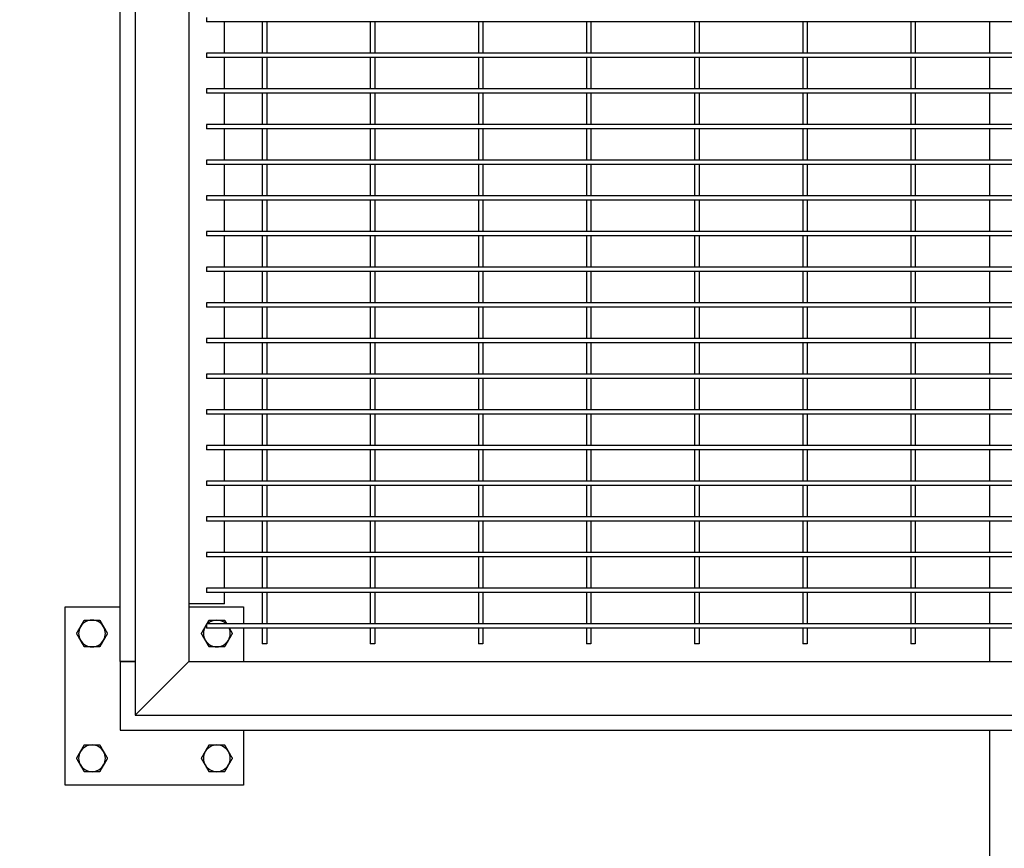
# Model space of a CAD drawing. Header units: inches. Extents: x 24 to 1128, y -74 to 748.
# Tile 511 of 557: x 625 to 653, y 518 to 541. Entities that reach past the tile are written whole.
import ezdxf

# ---------------------------------------------------------------- set-up
doc = ezdxf.new("R2010")
doc.units = ezdxf.units.IN
doc.header["$LTSCALE"] = 32
doc.header["$MEASUREMENT"] = 0
doc.layers.add('Dimension (ANSI)', color=7, linetype='Continuous', lineweight=25)
doc.layers.add('Visible (ANSI)', color=7, linetype='Continuous', lineweight=30)
doc.styles.add('Note Text (ANSI)', font='tahoma.ttf')
doc.dimstyles.new('Architectural (ANSI)', dxfattribs={"dimscale": 32, "dimtxt": 0.125, "dimasz": 0.098425, "dimexe": 0.125, "dimexo": 0.0625, "dimgap": 0.031496, "dimtad": 0, "dimtih": 1, "dimtoh": 1, "dimdec": 4, "dimrnd": 1e-08, "dimzin": 3, "dimdsep": 46, "dimlunit": 4, "dimtxsty": 'Note Text (ANSI)', "dimcen": 0.09, "dimdle": 0.393701, "dimclrd": 256, "dimclre": 256, "dimclrt": 256, "dimadec": 0, "dimazin": 3, "dimtfac": 0.96, "dimtofl": 0, "dimtmove": 0, "dimatfit": 3, "dimfxl": 1, "dimfrac": 2, "dimtolj": 1, "dimtzin": 12, "dimlwd": -1, "dimlwe": -1, "dimarcsym": 0})

# ---------------------------------------------------------------- blocks, each defined once
blk = doc.blocks.new('*D15')
at = {"layer": 'Defpoints', "color": 0, "transparency": 16777216}
for p in [(710.539, 563.891), (485.539, 550.185), (710.539, 466.609)]:
    blk.add_point(p, dxfattribs=at)
at = {"layer": 'Dimension (ANSI)', "transparency": 16777216}
for p, q in [((710.539, 561.891), (710.539, 462.609)), ((485.539, 548.185), (485.539, 462.609)), ((488.689, 466.609), (570.299, 466.609)), ((707.389, 466.609), (585.779, 466.609))]:
    blk.add_line(p, q, dxfattribs=at)
for points in [[(488.689, 467.134), (488.689, 466.084), (485.539, 466.609)], [(707.389, 467.134), (707.389, 466.084), (710.539, 466.609)]]:
    blk.add_solid(points, dxfattribs=at)
at = {"layer": 'Dimension (ANSI)', "transparency": 16777216, "insert": (571.307, 468.7), "char_height": 4, "attachment_point": 1, "style": 'Note Text (ANSI)'}
blk.add_mtext('\\A1;18\'-9"', dxfattribs=at)

msp = doc.modelspace()

# ---------------------------------------------------------------- linework, layer by layer
at = {"layer": 'Visible (ANSI)'}
for p, q in [((628.57905, 561.93132), (628.57905, 521.93132)), ((628.15905, 523.43132), (628.15905, 560.43132)), ((630.07905, 560.43132), (630.07905, 523.43132)), ((630.57905, 541.49382), (630.57905, 541.36882)), ((632.20405, 541.36882), (630.57905, 541.36882)), ((631.07905, 540.49382), (631.07905, 541.36882)), ((632.14155, 541.36882), (632.14155, 540.49382)), ((635.2353, 541.36882), (632.20405, 541.36882)), ((632.26655, 541.36882), (632.26655, 540.49382)), ((635.1728, 541.36882), (635.1728, 540.49382)), ((638.26655, 541.36882), (635.2353, 541.36882)), ((635.2978, 541.36882), (635.2978, 540.49382)), ((638.20405, 541.36882), (638.20405, 540.49382)), ((641.2978, 541.36882), (638.26655, 541.36882)), ((638.32905, 541.36882), (638.32905, 540.49382)), ((641.2353, 541.36882), (641.2353, 540.49382)), ((644.32905, 541.36882), (641.2978, 541.36882)), ((641.3603, 541.36882), (641.3603, 540.49382)), ((644.26655, 541.36882), (644.26655, 540.49382)), ((647.3603, 541.36882), (644.32905, 541.36882)), ((644.39155, 541.36882), (644.39155, 540.49382)), ((647.2978, 541.36882), (647.2978, 540.49382)), ((650.39155, 541.36882), (647.3603, 541.36882)), ((647.4228, 541.36882), (647.4228, 540.49382)), ((650.32905, 541.36882), (650.32905, 540.49382)), ((653.4228, 541.36882), (650.39155, 541.36882)), ((650.45405, 541.36882), (650.45405, 540.49382)), ((652.53905, 541.36882), (652.53905, 540.49382)), ((632.20405, 540.49382), (630.57905, 540.49382)), ((630.57905, 540.49382), (630.57905, 540.36882)), ((632.20405, 540.36882), (630.57905, 540.36882)), ((631.07905, 539.49382), (631.07905, 540.36882)), ((632.14155, 540.36882), (632.14155, 539.49382)), ((635.2353, 540.49382), (632.20405, 540.49382)), ((635.2353, 540.36882), (632.20405, 540.36882)), ((632.26655, 540.36882), (632.26655, 539.49382)), ((635.1728, 540.36882), (635.1728, 539.49382)), ((638.26655, 540.49382), (635.2353, 540.49382)), ((638.26655, 540.36882), (635.2353, 540.36882)), ((635.2978, 540.36882), (635.2978, 539.49382)), ((638.20405, 540.36882), (638.20405, 539.49382)), ((641.2978, 540.49382), (638.26655, 540.49382)), ((641.2978, 540.36882), (638.26655, 540.36882)), ((638.32905, 540.36882), (638.32905, 539.49382)), ((641.2353, 540.36882), (641.2353, 539.49382)), ((644.32905, 540.49382), (641.2978, 540.49382)), ((644.32905, 540.36882), (641.2978, 540.36882)), ((641.3603, 540.36882), (641.3603, 539.49382)), ((644.26655, 540.36882), (644.26655, 539.49382)), ((647.3603, 540.49382), (644.32905, 540.49382)), ((647.3603, 540.36882), (644.32905, 540.36882)), ((644.39155, 540.36882), (644.39155, 539.49382)), ((647.2978, 540.36882), (647.2978, 539.49382)), ((650.39155, 540.49382), (647.3603, 540.49382)), ((650.39155, 540.36882), (647.3603, 540.36882)), ((647.4228, 540.36882), (647.4228, 539.49382)), ((650.32905, 540.36882), (650.32905, 539.49382)), ((653.4228, 540.49382), (650.39155, 540.49382)), ((653.4228, 540.36882), (650.39155, 540.36882)), ((650.45405, 540.36882), (650.45405, 539.49382)), ((652.53905, 540.36882), (652.53905, 539.49382)), ((632.20405, 539.49382), (630.57905, 539.49382)), ((630.57905, 539.49382), (630.57905, 539.36882)), ((635.2353, 539.49382), (632.20405, 539.49382)), ((638.26655, 539.49382), (635.2353, 539.49382)), ((641.2978, 539.49382), (638.26655, 539.49382)), ((644.32905, 539.49382), (641.2978, 539.49382)), ((647.3603, 539.49382), (644.32905, 539.49382)), ((650.39155, 539.49382), (647.3603, 539.49382)), ((653.4228, 539.49382), (650.39155, 539.49382)), ((632.20405, 539.36882), (630.57905, 539.36882)), ((631.07905, 538.49382), (631.07905, 539.36882)), ((632.14155, 539.36882), (632.14155, 538.49382)), ((635.2353, 539.36882), (632.20405, 539.36882)), ((632.26655, 539.36882), (632.26655, 538.49382)), ((635.1728, 539.36882), (635.1728, 538.49382)), ((638.26655, 539.36882), (635.2353, 539.36882)), ((635.2978, 539.36882), (635.2978, 538.49382)), ((638.20405, 539.36882), (638.20405, 538.49382)), ((641.2978, 539.36882), (638.26655, 539.36882)), ((638.32905, 539.36882), (638.32905, 538.49382)), ((641.2353, 539.36882), (641.2353, 538.49382)), ((644.32905, 539.36882), (641.2978, 539.36882)), ((641.3603, 539.36882), (641.3603, 538.49382)), ((644.26655, 539.36882), (644.26655, 538.49382)), ((647.3603, 539.36882), (644.32905, 539.36882)), ((644.39155, 539.36882), (644.39155, 538.49382)), ((647.2978, 539.36882), (647.2978, 538.49382)), ((650.39155, 539.36882), (647.3603, 539.36882)), ((647.4228, 539.36882), (647.4228, 538.49382)), ((650.32905, 539.36882), (650.32905, 538.49382)), ((653.4228, 539.36882), (650.39155, 539.36882)), ((650.45405, 539.36882), (650.45405, 538.49382)), ((652.53905, 539.36882), (652.53905, 538.49382)), ((632.20405, 538.49382), (630.57905, 538.49382)), ((630.57905, 538.49382), (630.57905, 538.36882)), ((635.2353, 538.49382), (632.20405, 538.49382)), ((638.26655, 538.49382), (635.2353, 538.49382)), ((641.2978, 538.49382), (638.26655, 538.49382)), ((644.32905, 538.49382), (641.2978, 538.49382)), ((647.3603, 538.49382), (644.32905, 538.49382)), ((650.39155, 538.49382), (647.3603, 538.49382)), ((653.4228, 538.49382), (650.39155, 538.49382)), ((632.20405, 538.36882), (630.57905, 538.36882)), ((631.07905, 537.49382), (631.07905, 538.36882)), ((632.14155, 538.36882), (632.14155, 537.49382)), ((635.2353, 538.36882), (632.20405, 538.36882)), ((632.26655, 538.36882), (632.26655, 537.49382)), ((635.1728, 538.36882), (635.1728, 537.49382)), ((638.26655, 538.36882), (635.2353, 538.36882)), ((635.2978, 538.36882), (635.2978, 537.49382)), ((638.20405, 538.36882), (638.20405, 537.49382)), ((641.2978, 538.36882), (638.26655, 538.36882)), ((638.32905, 538.36882), (638.32905, 537.49382)), ((641.2353, 538.36882), (641.2353, 537.49382)), ((644.32905, 538.36882), (641.2978, 538.36882)), ((641.3603, 538.36882), (641.3603, 537.49382)), ((644.26655, 538.36882), (644.26655, 537.49382)), ((647.3603, 538.36882), (644.32905, 538.36882)), ((644.39155, 538.36882), (644.39155, 537.49382)), ((647.2978, 538.36882), (647.2978, 537.49382)), ((650.39155, 538.36882), (647.3603, 538.36882)), ((647.4228, 538.36882), (647.4228, 537.49382)), ((650.32905, 538.36882), (650.32905, 537.49382)), ((653.4228, 538.36882), (650.39155, 538.36882)), ((650.45405, 538.36882), (650.45405, 537.49382)), ((652.53905, 538.36882), (652.53905, 537.49382)), ((632.20405, 537.49382), (630.57905, 537.49382)), ((630.57905, 537.49382), (630.57905, 537.36882)), ((632.20405, 537.36882), (630.57905, 537.36882)), ((631.07905, 536.49382), (631.07905, 537.36882)), ((632.14155, 537.36882), (632.14155, 536.49382)), ((635.2353, 537.49382), (632.20405, 537.49382)), ((635.2353, 537.36882), (632.20405, 537.36882)), ((632.26655, 537.36882), (632.26655, 536.49382)), ((635.1728, 537.36882), (635.1728, 536.49382)), ((638.26655, 537.49382), (635.2353, 537.49382)), ((638.26655, 537.36882), (635.2353, 537.36882)), ((635.2978, 537.36882), (635.2978, 536.49382)), ((638.20405, 537.36882), (638.20405, 536.49382)), ((641.2978, 537.49382), (638.26655, 537.49382)), ((641.2978, 537.36882), (638.26655, 537.36882)), ((638.32905, 537.36882), (638.32905, 536.49382)), ((641.2353, 537.36882), (641.2353, 536.49382)), ((644.32905, 537.49382), (641.2978, 537.49382)), ((644.32905, 537.36882), (641.2978, 537.36882)), ((641.3603, 537.36882), (641.3603, 536.49382)), ((644.26655, 537.36882), (644.26655, 536.49382)), ((647.3603, 537.49382), (644.32905, 537.49382)), ((647.3603, 537.36882), (644.32905, 537.36882)), ((644.39155, 537.36882), (644.39155, 536.49382)), ((647.2978, 537.36882), (647.2978, 536.49382)), ((650.39155, 537.49382), (647.3603, 537.49382)), ((650.39155, 537.36882), (647.3603, 537.36882)), ((647.4228, 537.36882), (647.4228, 536.49382)), ((650.32905, 537.36882), (650.32905, 536.49382)), ((653.4228, 537.49382), (650.39155, 537.49382)), ((653.4228, 537.36882), (650.39155, 537.36882)), ((650.45405, 537.36882), (650.45405, 536.49382)), ((652.53905, 537.36882), (652.53905, 536.49382)), ((632.20405, 536.49382), (630.57905, 536.49382)), ((630.57905, 536.49382), (630.57905, 536.36882)), ((635.2353, 536.49382), (632.20405, 536.49382)), ((638.26655, 536.49382), (635.2353, 536.49382)), ((641.2978, 536.49382), (638.26655, 536.49382)), ((644.32905, 536.49382), (641.2978, 536.49382)), ((647.3603, 536.49382), (644.32905, 536.49382)), ((650.39155, 536.49382), (647.3603, 536.49382)), ((653.4228, 536.49382), (650.39155, 536.49382)), ((632.20405, 536.36882), (630.57905, 536.36882)), ((631.07905, 535.49382), (631.07905, 536.36882)), ((632.14155, 536.36882), (632.14155, 535.49382)), ((635.2353, 536.36882), (632.20405, 536.36882)), ((632.26655, 536.36882), (632.26655, 535.49382)), ((635.1728, 536.36882), (635.1728, 535.49382)), ((638.26655, 536.36882), (635.2353, 536.36882)), ((635.2978, 536.36882), (635.2978, 535.49382)), ((638.20405, 536.36882), (638.20405, 535.49382)), ((641.2978, 536.36882), (638.26655, 536.36882)), ((638.32905, 536.36882), (638.32905, 535.49382)), ((641.2353, 536.36882), (641.2353, 535.49382)), ((644.32905, 536.36882), (641.2978, 536.36882)), ((641.3603, 536.36882), (641.3603, 535.49382)), ((644.26655, 536.36882), (644.26655, 535.49382)), ((647.3603, 536.36882), (644.32905, 536.36882)), ((644.39155, 536.36882), (644.39155, 535.49382)), ((647.2978, 536.36882), (647.2978, 535.49382)), ((650.39155, 536.36882), (647.3603, 536.36882)), ((647.4228, 536.36882), (647.4228, 535.49382)), ((650.32905, 536.36882), (650.32905, 535.49382)), ((653.4228, 536.36882), (650.39155, 536.36882)), ((650.45405, 536.36882), (650.45405, 535.49382)), ((652.53905, 536.36882), (652.53905, 535.49382)), ((632.20405, 535.49382), (630.57905, 535.49382)), ((630.57905, 535.49382), (630.57905, 535.36882)), ((632.20405, 535.36882), (630.57905, 535.36882)), ((631.07905, 534.49382), (631.07905, 535.36882)), ((632.14155, 535.36882), (632.14155, 534.49382)), ((635.2353, 535.49382), (632.20405, 535.49382)), ((635.2353, 535.36882), (632.20405, 535.36882)), ((632.26655, 535.36882), (632.26655, 534.49382)), ((635.1728, 535.36882), (635.1728, 534.49382)), ((638.26655, 535.49382), (635.2353, 535.49382)), ((638.26655, 535.36882), (635.2353, 535.36882)), ((635.2978, 535.36882), (635.2978, 534.49382)), ((638.20405, 535.36882), (638.20405, 534.49382)), ((641.2978, 535.49382), (638.26655, 535.49382)), ((641.2978, 535.36882), (638.26655, 535.36882)), ((638.32905, 535.36882), (638.32905, 534.49382)), ((641.2353, 535.36882), (641.2353, 534.49382)), ((644.32905, 535.49382), (641.2978, 535.49382)), ((644.32905, 535.36882), (641.2978, 535.36882)), ((641.3603, 535.36882), (641.3603, 534.49382)), ((644.26655, 535.36882), (644.26655, 534.49382)), ((647.3603, 535.49382), (644.32905, 535.49382)), ((647.3603, 535.36882), (644.32905, 535.36882)), ((644.39155, 535.36882), (644.39155, 534.49382)), ((647.2978, 535.36882), (647.2978, 534.49382)), ((650.39155, 535.49382), (647.3603, 535.49382)), ((650.39155, 535.36882), (647.3603, 535.36882)), ((647.4228, 535.36882), (647.4228, 534.49382)), ((650.32905, 535.36882), (650.32905, 534.49382)), ((653.4228, 535.49382), (650.39155, 535.49382)), ((653.4228, 535.36882), (650.39155, 535.36882)), ((650.45405, 535.36882), (650.45405, 534.49382)), ((652.53905, 535.36882), (652.53905, 534.49382)), ((632.20405, 534.49382), (630.57905, 534.49382)), ((630.57905, 534.49382), (630.57905, 534.36882)), ((632.20405, 534.36882), (630.57905, 534.36882)), ((631.07905, 533.49382), (631.07905, 534.36882)), ((632.14155, 534.36882), (632.14155, 533.49382)), ((635.2353, 534.49382), (632.20405, 534.49382)), ((635.2353, 534.36882), (632.20405, 534.36882)), ((632.26655, 534.36882), (632.26655, 533.49382)), ((635.1728, 534.36882), (635.1728, 533.49382)), ((638.26655, 534.49382), (635.2353, 534.49382)), ((638.26655, 534.36882), (635.2353, 534.36882)), ((635.2978, 534.36882), (635.2978, 533.49382)), ((638.20405, 534.36882), (638.20405, 533.49382)), ((641.2978, 534.49382), (638.26655, 534.49382)), ((641.2978, 534.36882), (638.26655, 534.36882)), ((638.32905, 534.36882), (638.32905, 533.49382)), ((641.2353, 534.36882), (641.2353, 533.49382)), ((644.32905, 534.49382), (641.2978, 534.49382)), ((644.32905, 534.36882), (641.2978, 534.36882)), ((641.3603, 534.36882), (641.3603, 533.49382)), ((644.26655, 534.36882), (644.26655, 533.49382)), ((647.3603, 534.49382), (644.32905, 534.49382)), ((647.3603, 534.36882), (644.32905, 534.36882)), ((644.39155, 534.36882), (644.39155, 533.49382)), ((647.2978, 534.36882), (647.2978, 533.49382)), ((650.39155, 534.49382), (647.3603, 534.49382)), ((650.39155, 534.36882), (647.3603, 534.36882)), ((647.4228, 534.36882), (647.4228, 533.49382)), ((650.32905, 534.36882), (650.32905, 533.49382)), ((653.4228, 534.49382), (650.39155, 534.49382)), ((653.4228, 534.36882), (650.39155, 534.36882)), ((650.45405, 534.36882), (650.45405, 533.49382)), ((652.53905, 534.36882), (652.53905, 533.49382)), ((632.20405, 533.49382), (630.57905, 533.49382)), ((630.57905, 533.49382), (630.57905, 533.36882)), ((635.2353, 533.49382), (632.20405, 533.49382)), ((638.26655, 533.49382), (635.2353, 533.49382)), ((641.2978, 533.49382), (638.26655, 533.49382)), ((644.32905, 533.49382), (641.2978, 533.49382)), ((647.3603, 533.49382), (644.32905, 533.49382)), ((650.39155, 533.49382), (647.3603, 533.49382)), ((653.4228, 533.49382), (650.39155, 533.49382)), ((632.20405, 533.36882), (630.57905, 533.36882)), ((631.07905, 532.49382), (631.07905, 533.36882)), ((632.14155, 533.36882), (632.14155, 532.49382)), ((635.2353, 533.36882), (632.20405, 533.36882)), ((632.26655, 533.36882), (632.26655, 532.49382)), ((635.1728, 533.36882), (635.1728, 532.49382)), ((638.26655, 533.36882), (635.2353, 533.36882)), ((635.2978, 533.36882), (635.2978, 532.49382)), ((638.20405, 533.36882), (638.20405, 532.49382)), ((641.2978, 533.36882), (638.26655, 533.36882)), ((638.32905, 533.36882), (638.32905, 532.49382)), ((641.2353, 533.36882), (641.2353, 532.49382)), ((644.32905, 533.36882), (641.2978, 533.36882)), ((641.3603, 533.36882), (641.3603, 532.49382)), ((644.26655, 533.36882), (644.26655, 532.49382)), ((647.3603, 533.36882), (644.32905, 533.36882)), ((644.39155, 533.36882), (644.39155, 532.49382)), ((647.2978, 533.36882), (647.2978, 532.49382)), ((650.39155, 533.36882), (647.3603, 533.36882)), ((647.4228, 533.36882), (647.4228, 532.49382)), ((650.32905, 533.36882), (650.32905, 532.49382)), ((653.4228, 533.36882), (650.39155, 533.36882)), ((650.45405, 533.36882), (650.45405, 532.49382)), ((652.53905, 533.36882), (652.53905, 532.49382)), ((632.20405, 532.49382), (630.57905, 532.49382)), ((630.57905, 532.49382), (630.57905, 532.36882)), ((632.20405, 532.36882), (630.57905, 532.36882)), ((631.07905, 531.49382), (631.07905, 532.36882)), ((632.14155, 532.36882), (632.14155, 531.49382)), ((635.2353, 532.49382), (632.20405, 532.49382)), ((635.2353, 532.36882), (632.20405, 532.36882)), ((632.26655, 532.36882), (632.26655, 531.49382)), ((635.1728, 532.36882), (635.1728, 531.49382)), ((638.26655, 532.49382), (635.2353, 532.49382)), ((638.26655, 532.36882), (635.2353, 532.36882)), ((635.2978, 532.36882), (635.2978, 531.49382)), ((638.20405, 532.36882), (638.20405, 531.49382)), ((641.2978, 532.49382), (638.26655, 532.49382)), ((641.2978, 532.36882), (638.26655, 532.36882)), ((638.32905, 532.36882), (638.32905, 531.49382)), ((641.2353, 532.36882), (641.2353, 531.49382)), ((644.32905, 532.49382), (641.2978, 532.49382)), ((644.32905, 532.36882), (641.2978, 532.36882)), ((641.3603, 532.36882), (641.3603, 531.49382)), ((644.26655, 532.36882), (644.26655, 531.49382)), ((647.3603, 532.49382), (644.32905, 532.49382)), ((647.3603, 532.36882), (644.32905, 532.36882)), ((644.39155, 532.36882), (644.39155, 531.49382)), ((647.2978, 532.36882), (647.2978, 531.49382)), ((650.39155, 532.49382), (647.3603, 532.49382)), ((650.39155, 532.36882), (647.3603, 532.36882)), ((647.4228, 532.36882), (647.4228, 531.49382)), ((650.32905, 532.36882), (650.32905, 531.49382)), ((653.4228, 532.49382), (650.39155, 532.49382)), ((653.4228, 532.36882), (650.39155, 532.36882)), ((650.45405, 532.36882), (650.45405, 531.49382)), ((652.53905, 532.36882), (652.53905, 531.49382)), ((632.20405, 531.49382), (630.57905, 531.49382)), ((630.57905, 531.49382), (630.57905, 531.36882)), ((635.2353, 531.49382), (632.20405, 531.49382)), ((638.26655, 531.49382), (635.2353, 531.49382)), ((641.2978, 531.49382), (638.26655, 531.49382)), ((644.32905, 531.49382), (641.2978, 531.49382)), ((647.3603, 531.49382), (644.32905, 531.49382)), ((650.39155, 531.49382), (647.3603, 531.49382)), ((653.4228, 531.49382), (650.39155, 531.49382)), ((632.20405, 531.36882), (630.57905, 531.36882)), ((631.07905, 530.49382), (631.07905, 531.36882)), ((632.14155, 531.36882), (632.14155, 530.49382)), ((635.2353, 531.36882), (632.20405, 531.36882)), ((632.26655, 531.36882), (632.26655, 530.49382)), ((635.1728, 531.36882), (635.1728, 530.49382)), ((638.26655, 531.36882), (635.2353, 531.36882)), ((635.2978, 531.36882), (635.2978, 530.49382)), ((638.20405, 531.36882), (638.20405, 530.49382)), ((641.2978, 531.36882), (638.26655, 531.36882)), ((638.32905, 531.36882), (638.32905, 530.49382)), ((641.2353, 531.36882), (641.2353, 530.49382)), ((644.32905, 531.36882), (641.2978, 531.36882)), ((641.3603, 531.36882), (641.3603, 530.49382)), ((644.26655, 531.36882), (644.26655, 530.49382)), ((647.3603, 531.36882), (644.32905, 531.36882)), ((644.39155, 531.36882), (644.39155, 530.49382)), ((647.2978, 531.36882), (647.2978, 530.49382)), ((650.39155, 531.36882), (647.3603, 531.36882)), ((647.4228, 531.36882), (647.4228, 530.49382)), ((650.32905, 531.36882), (650.32905, 530.49382)), ((653.4228, 531.36882), (650.39155, 531.36882)), ((650.45405, 531.36882), (650.45405, 530.49382)), ((652.53905, 531.36882), (652.53905, 530.49382)), ((632.20405, 530.49382), (630.57905, 530.49382)), ((630.57905, 530.49382), (630.57905, 530.36882)), ((632.20405, 530.36882), (630.57905, 530.36882)), ((631.07905, 529.49382), (631.07905, 530.36882)), ((632.14155, 530.36882), (632.14155, 529.49382)), ((635.2353, 530.49382), (632.20405, 530.49382)), ((635.2353, 530.36882), (632.20405, 530.36882)), ((632.26655, 530.36882), (632.26655, 529.49382)), ((635.1728, 530.36882), (635.1728, 529.49382)), ((638.26655, 530.49382), (635.2353, 530.49382)), ((638.26655, 530.36882), (635.2353, 530.36882)), ((635.2978, 530.36882), (635.2978, 529.49382)), ((638.20405, 530.36882), (638.20405, 529.49382)), ((641.2978, 530.49382), (638.26655, 530.49382)), ((641.2978, 530.36882), (638.26655, 530.36882)), ((638.32905, 530.36882), (638.32905, 529.49382)), ((641.2353, 530.36882), (641.2353, 529.49382)), ((644.32905, 530.49382), (641.2978, 530.49382)), ((644.32905, 530.36882), (641.2978, 530.36882)), ((641.3603, 530.36882), (641.3603, 529.49382)), ((644.26655, 530.36882), (644.26655, 529.49382)), ((647.3603, 530.49382), (644.32905, 530.49382)), ((647.3603, 530.36882), (644.32905, 530.36882)), ((644.39155, 530.36882), (644.39155, 529.49382)), ((647.2978, 530.36882), (647.2978, 529.49382)), ((650.39155, 530.49382), (647.3603, 530.49382)), ((650.39155, 530.36882), (647.3603, 530.36882)), ((647.4228, 530.36882), (647.4228, 529.49382)), ((650.32905, 530.36882), (650.32905, 529.49382)), ((653.4228, 530.49382), (650.39155, 530.49382)), ((653.4228, 530.36882), (650.39155, 530.36882)), ((650.45405, 530.36882), (650.45405, 529.49382)), ((652.53905, 530.36882), (652.53905, 529.49382)), ((632.20405, 529.49382), (630.57905, 529.49382)), ((630.57905, 529.49382), (630.57905, 529.36882)), ((632.20405, 529.36882), (630.57905, 529.36882)), ((631.07905, 528.49382), (631.07905, 529.36882)), ((632.14155, 529.36882), (632.14155, 528.49382)), ((635.2353, 529.49382), (632.20405, 529.49382)), ((635.2353, 529.36882), (632.20405, 529.36882)), ((632.26655, 529.36882), (632.26655, 528.49382)), ((635.1728, 529.36882), (635.1728, 528.49382)), ((638.26655, 529.49382), (635.2353, 529.49382)), ((638.26655, 529.36882), (635.2353, 529.36882)), ((635.2978, 529.36882), (635.2978, 528.49382)), ((638.20405, 529.36882), (638.20405, 528.49382)), ((641.2978, 529.49382), (638.26655, 529.49382)), ((641.2978, 529.36882), (638.26655, 529.36882)), ((638.32905, 529.36882), (638.32905, 528.49382)), ((641.2353, 529.36882), (641.2353, 528.49382)), ((644.32905, 529.49382), (641.2978, 529.49382)), ((644.32905, 529.36882), (641.2978, 529.36882)), ((641.3603, 529.36882), (641.3603, 528.49382)), ((644.26655, 529.36882), (644.26655, 528.49382)), ((647.3603, 529.49382), (644.32905, 529.49382)), ((647.3603, 529.36882), (644.32905, 529.36882)), ((644.39155, 529.36882), (644.39155, 528.49382)), ((647.2978, 529.36882), (647.2978, 528.49382)), ((650.39155, 529.49382), (647.3603, 529.49382)), ((650.39155, 529.36882), (647.3603, 529.36882)), ((647.4228, 529.36882), (647.4228, 528.49382)), ((650.32905, 529.36882), (650.32905, 528.49382)), ((653.4228, 529.49382), (650.39155, 529.49382)), ((653.4228, 529.36882), (650.39155, 529.36882)), ((650.45405, 529.36882), (650.45405, 528.49382)), ((652.53905, 529.36882), (652.53905, 528.49382)), ((632.20405, 528.49382), (630.57905, 528.49382)), ((630.57905, 528.49382), (630.57905, 528.36882)), ((635.2353, 528.49382), (632.20405, 528.49382)), ((638.26655, 528.49382), (635.2353, 528.49382)), ((641.2978, 528.49382), (638.26655, 528.49382)), ((644.32905, 528.49382), (641.2978, 528.49382)), ((647.3603, 528.49382), (644.32905, 528.49382)), ((650.39155, 528.49382), (647.3603, 528.49382)), ((653.4228, 528.49382), (650.39155, 528.49382)), ((632.20405, 528.36882), (630.57905, 528.36882)), ((631.07905, 527.49382), (631.07905, 528.36882)), ((632.14155, 528.36882), (632.14155, 527.49382)), ((635.2353, 528.36882), (632.20405, 528.36882)), ((632.26655, 528.36882), (632.26655, 527.49382)), ((635.1728, 528.36882), (635.1728, 527.49382)), ((638.26655, 528.36882), (635.2353, 528.36882)), ((635.2978, 528.36882), (635.2978, 527.49382)), ((638.20405, 528.36882), (638.20405, 527.49382)), ((641.2978, 528.36882), (638.26655, 528.36882)), ((638.32905, 528.36882), (638.32905, 527.49382)), ((641.2353, 528.36882), (641.2353, 527.49382)), ((644.32905, 528.36882), (641.2978, 528.36882)), ((641.3603, 528.36882), (641.3603, 527.49382)), ((644.26655, 528.36882), (644.26655, 527.49382)), ((647.3603, 528.36882), (644.32905, 528.36882)), ((644.39155, 528.36882), (644.39155, 527.49382)), ((647.2978, 528.36882), (647.2978, 527.49382)), ((650.39155, 528.36882), (647.3603, 528.36882)), ((647.4228, 528.36882), (647.4228, 527.49382)), ((650.32905, 528.36882), (650.32905, 527.49382)), ((653.4228, 528.36882), (650.39155, 528.36882)), ((650.45405, 528.36882), (650.45405, 527.49382)), ((652.53905, 528.36882), (652.53905, 527.49382)), ((632.20405, 527.49382), (630.57905, 527.49382)), ((630.57905, 527.49382), (630.57905, 527.36882)), ((632.20405, 527.36882), (630.57905, 527.36882)), ((631.07905, 526.49382), (631.07905, 527.36882)), ((632.14155, 527.36882), (632.14155, 526.49382)), ((635.2353, 527.49382), (632.20405, 527.49382)), ((635.2353, 527.36882), (632.20405, 527.36882)), ((632.26655, 527.36882), (632.26655, 526.49382)), ((635.1728, 527.36882), (635.1728, 526.49382)), ((638.26655, 527.49382), (635.2353, 527.49382)), ((638.26655, 527.36882), (635.2353, 527.36882)), ((635.2978, 527.36882), (635.2978, 526.49382)), ((638.20405, 527.36882), (638.20405, 526.49382)), ((641.2978, 527.49382), (638.26655, 527.49382)), ((641.2978, 527.36882), (638.26655, 527.36882)), ((638.32905, 527.36882), (638.32905, 526.49382)), ((641.2353, 527.36882), (641.2353, 526.49382)), ((644.32905, 527.49382), (641.2978, 527.49382)), ((644.32905, 527.36882), (641.2978, 527.36882)), ((641.3603, 527.36882), (641.3603, 526.49382)), ((644.26655, 527.36882), (644.26655, 526.49382)), ((647.3603, 527.49382), (644.32905, 527.49382)), ((647.3603, 527.36882), (644.32905, 527.36882)), ((644.39155, 527.36882), (644.39155, 526.49382)), ((647.2978, 527.36882), (647.2978, 526.49382)), ((650.39155, 527.49382), (647.3603, 527.49382)), ((650.39155, 527.36882), (647.3603, 527.36882)), ((647.4228, 527.36882), (647.4228, 526.49382)), ((650.32905, 527.36882), (650.32905, 526.49382)), ((653.4228, 527.49382), (650.39155, 527.49382)), ((653.4228, 527.36882), (650.39155, 527.36882)), ((650.45405, 527.36882), (650.45405, 526.49382)), ((652.53905, 527.36882), (652.53905, 526.49382)), ((632.20405, 526.49382), (630.57905, 526.49382)), ((630.57905, 526.49382), (630.57905, 526.36882)), ((632.20405, 526.36882), (630.57905, 526.36882)), ((631.07905, 525.49382), (631.07905, 526.36882)), ((632.14155, 526.36882), (632.14155, 525.49382)), ((635.2353, 526.49382), (632.20405, 526.49382)), ((635.2353, 526.36882), (632.20405, 526.36882)), ((632.26655, 526.36882), (632.26655, 525.49382)), ((635.1728, 526.36882), (635.1728, 525.49382)), ((638.26655, 526.49382), (635.2353, 526.49382)), ((638.26655, 526.36882), (635.2353, 526.36882)), ((635.2978, 526.36882), (635.2978, 525.49382)), ((638.20405, 526.36882), (638.20405, 525.49382)), ((641.2978, 526.49382), (638.26655, 526.49382)), ((641.2978, 526.36882), (638.26655, 526.36882)), ((638.32905, 526.36882), (638.32905, 525.49382)), ((641.2353, 526.36882), (641.2353, 525.49382)), ((644.32905, 526.49382), (641.2978, 526.49382)), ((644.32905, 526.36882), (641.2978, 526.36882)), ((641.3603, 526.36882), (641.3603, 525.49382)), ((644.26655, 526.36882), (644.26655, 525.49382)), ((647.3603, 526.49382), (644.32905, 526.49382)), ((647.3603, 526.36882), (644.32905, 526.36882)), ((644.39155, 526.36882), (644.39155, 525.49382)), ((647.2978, 526.36882), (647.2978, 525.49382)), ((650.39155, 526.49382), (647.3603, 526.49382)), ((650.39155, 526.36882), (647.3603, 526.36882)), ((647.4228, 526.36882), (647.4228, 525.49382)), ((650.32905, 526.36882), (650.32905, 525.49382)), ((653.4228, 526.49382), (650.39155, 526.49382)), ((653.4228, 526.36882), (650.39155, 526.36882)), ((650.45405, 526.36882), (650.45405, 525.49382)), ((652.53905, 526.36882), (652.53905, 525.49382)), ((632.20405, 525.49382), (630.57905, 525.49382)), ((630.57905, 525.49382), (630.57905, 525.36882)), ((635.2353, 525.49382), (632.20405, 525.49382)), ((638.26655, 525.49382), (635.2353, 525.49382)), ((641.2978, 525.49382), (638.26655, 525.49382)), ((644.32905, 525.49382), (641.2978, 525.49382)), ((647.3603, 525.49382), (644.32905, 525.49382)), ((650.39155, 525.49382), (647.3603, 525.49382)), ((653.4228, 525.49382), (650.39155, 525.49382)), ((632.20405, 525.36882), (630.57905, 525.36882)), ((631.07905, 525.05632), (631.07905, 525.36882)), ((632.14155, 525.36882), (632.14155, 524.49382)), ((635.2353, 525.36882), (632.20405, 525.36882)), ((632.26655, 525.36882), (632.26655, 524.49382)), ((635.1728, 525.36882), (635.1728, 524.49382)), ((638.26655, 525.36882), (635.2353, 525.36882)), ((635.2978, 525.36882), (635.2978, 524.49382)), ((638.20405, 525.36882), (638.20405, 524.49382)), ((641.2978, 525.36882), (638.26655, 525.36882)), ((638.32905, 525.36882), (638.32905, 524.49382)), ((641.2353, 525.36882), (641.2353, 524.49382)), ((644.32905, 525.36882), (641.2978, 525.36882)), ((641.3603, 525.36882), (641.3603, 524.49382)), ((644.26655, 525.36882), (644.26655, 524.49382)), ((647.3603, 525.36882), (644.32905, 525.36882)), ((644.39155, 525.36882), (644.39155, 524.49382)), ((647.2978, 525.36882), (647.2978, 524.49382)), ((650.39155, 525.36882), (647.3603, 525.36882)), ((647.4228, 525.36882), (647.4228, 524.49382)), ((650.32905, 525.36882), (650.32905, 524.49382)), ((653.4228, 525.36882), (650.39155, 525.36882)), ((650.45405, 525.36882), (650.45405, 524.49382)), ((652.53905, 525.36882), (652.53905, 524.49382)), ((626.61905, 524.97132), (628.15905, 524.97132)), ((626.61905, 519.97132), (626.61905, 524.97132)), ((631.07905, 525.05632), (630.07905, 525.05632)), ((630.07905, 524.97132), (631.61905, 524.97132)), ((631.61905, 524.97132), (631.61905, 524.49382)), ((632.20405, 524.49382), (630.57905, 524.49382)), ((630.57905, 524.49382), (630.57905, 524.36882)), ((632.20405, 524.36882), (630.57905, 524.36882)), ((631.61905, 524.36882), (631.61905, 523.43132)), ((632.14155, 524.36882), (632.14155, 523.93132)), ((635.2353, 524.49382), (632.20405, 524.49382)), ((635.2353, 524.36882), (632.20405, 524.36882)), ((632.26655, 524.36882), (632.26655, 523.93132)), ((635.1728, 524.36882), (635.1728, 523.93132)), ((638.26655, 524.49382), (635.2353, 524.49382)), ((638.26655, 524.36882), (635.2353, 524.36882)), ((635.2978, 524.36882), (635.2978, 523.93132)), ((638.20405, 524.36882), (638.20405, 523.93132)), ((641.2978, 524.49382), (638.26655, 524.49382)), ((641.2978, 524.36882), (638.26655, 524.36882)), ((638.32905, 524.36882), (638.32905, 523.93132)), ((641.2353, 524.36882), (641.2353, 523.93132)), ((644.32905, 524.49382), (641.2978, 524.49382)), ((644.32905, 524.36882), (641.2978, 524.36882)), ((641.3603, 524.36882), (641.3603, 523.93132)), ((644.26655, 524.36882), (644.26655, 523.93132)), ((647.3603, 524.49382), (644.32905, 524.49382)), ((647.3603, 524.36882), (644.32905, 524.36882)), ((644.39155, 524.36882), (644.39155, 523.93132)), ((647.2978, 524.36882), (647.2978, 523.93132)), ((650.39155, 524.49382), (647.3603, 524.49382)), ((650.39155, 524.36882), (647.3603, 524.36882)), ((647.4228, 524.36882), (647.4228, 523.93132)), ((650.32905, 524.36882), (650.32905, 523.93132)), ((653.4228, 524.49382), (650.39155, 524.49382)), ((653.4228, 524.36882), (650.39155, 524.36882)), ((650.45405, 524.36882), (650.45405, 523.93132)), ((652.53905, 524.36882), (652.53905, 523.43132)), ((632.26655, 523.93132), (632.14155, 523.93132)), ((635.2978, 523.93132), (635.1728, 523.93132)), ((638.32905, 523.93132), (638.20405, 523.93132)), ((641.3603, 523.93132), (641.2353, 523.93132)), ((644.39155, 523.93132), (644.26655, 523.93132)), ((647.4228, 523.93132), (647.2978, 523.93132)), ((650.45405, 523.93132), (650.32905, 523.93132)), ((628.57905, 523.43132), (628.15905, 523.43132)), ((628.15905, 523.43132), (628.57905, 523.43132)), ((628.15905, 523.43132), (628.15905, 521.51132)), ((630.07905, 523.43132), (629.70405, 523.05632)), ((629.70405, 523.05632), (630.07905, 523.43132)), ((630.07905, 523.43132), (707.07905, 523.43132)), ((628.95405, 522.30632), (629.70405, 523.05632)), ((629.70405, 523.05632), (628.95405, 522.30632)), ((628.95405, 522.30632), (628.57905, 521.93132)), ((628.57905, 521.93132), (628.95405, 522.30632)), ((628.57905, 521.93132), (708.57905, 521.93132)), ((628.15905, 521.51132), (708.99905, 521.51132)), ((631.61905, 521.51132), (631.61905, 519.97132)), ((652.53905, 521.51132), (652.53905, 489.71141)), ((631.61905, 519.97132), (626.61905, 519.97132))]:
    msp.add_line(p, q, dxfattribs=at)
for centre, start, end in [((627.36905, 524.22132), 90, 150), ((627.36905, 524.22132), 30, 90), ((630.86905, 524.22132), 90, 133.392328), ((630.86905, 524.22132), 46.607672, 90), ((627.36905, 524.22132), 150, 210), ((627.36905, 524.22132), 330, 30), ((630.86905, 524.22132), 150, 210), ((630.86905, 524.22132), 140.65417, 150), ((630.86905, 524.22132), 330, 23.162069), ((627.36905, 524.22132), 210, 270), ((627.36905, 524.22132), 270, 330), ((630.86905, 524.22132), 210, 270), ((630.86905, 524.22132), 270, 330), ((627.36905, 520.72132), 90, 150), ((627.36905, 520.72132), 30, 90), ((630.86905, 520.72132), 90, 150), ((630.86905, 520.72132), 30, 90), ((627.36905, 520.72132), 150, 210), ((627.36905, 520.72132), 330, 30), ((630.86905, 520.72132), 150, 210), ((630.86905, 520.72132), 330, 30), ((627.36905, 520.72132), 210, 270), ((627.36905, 520.72132), 270, 330), ((630.86905, 520.72132), 210, 270), ((630.86905, 520.72132), 270, 330)]:
    msp.add_arc(centre, 0.375, start, end, dxfattribs=at)
for points, weights in [([(627.04429, 524.40882), (627.09453, 524.49584), (627.15255, 524.59632)], [1, 1.0379548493, 1]), ([(627.15255, 524.59632), (627.26857, 524.59632), (627.36905, 524.59632)], [1, 1.0379548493, 1]), ([(627.36905, 524.59632), (627.46953, 524.59632), (627.58556, 524.59632)], [1, 1.0379548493, 1]), ([(627.58556, 524.59632), (627.64357, 524.49584), (627.69381, 524.40882)], [1, 1.0379548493, 1]), ([(630.59337, 524.49382), (630.62132, 524.54224), (630.65255, 524.59632)], [1.01891366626, 1.02007741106, 1]), ([(630.65255, 524.59632), (630.76857, 524.59632), (630.86905, 524.59632)], [1, 1.0379548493, 1]), ([(630.86905, 524.59632), (630.96953, 524.59632), (631.08556, 524.59632)], [1, 1.0379548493, 1]), ([(631.08556, 524.59632), (631.11678, 524.54224), (631.14474, 524.49382)], [1, 1.02007741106, 1.01891366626]), ([(626.93604, 524.22132), (626.99405, 524.3218), (627.04429, 524.40882)], [1, 1.0379548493, 1]), ([(627.69381, 524.40882), (627.74405, 524.3218), (627.80207, 524.22132)], [1, 1.0379548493, 1]), ([(630.43604, 524.22132), (630.49405, 524.3218), (630.54429, 524.40882)], [1, 1.0379548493, 1]), ([(630.54429, 524.40882), (630.56153, 524.43867), (630.57905, 524.46903)], [1, 1.01270212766, 1.01690236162]), ([(631.21691, 524.36882), (631.25659, 524.30009), (631.30207, 524.22132)], [1.01313019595, 1.02951143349, 1]), ([(627.04429, 524.03382), (626.99405, 524.12084), (626.93604, 524.22132)], [1, 1.0379548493, 1]), ([(627.15255, 523.84632), (627.09453, 523.9468), (627.04429, 524.03382)], [1, 1.0379548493, 1]), ([(627.69381, 524.03382), (627.64357, 523.9468), (627.58556, 523.84632)], [1, 1.0379548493, 1]), ([(627.80207, 524.22132), (627.74405, 524.12084), (627.69381, 524.03382)], [1, 1.0379548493, 1]), ([(630.54429, 524.03382), (630.49405, 524.12084), (630.43604, 524.22132)], [1, 1.0379548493, 1]), ([(630.65255, 523.84632), (630.59453, 523.9468), (630.54429, 524.03382)], [1, 1.0379548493, 1]), ([(631.19381, 524.03382), (631.14357, 523.9468), (631.08556, 523.84632)], [1, 1.0379548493, 1]), ([(631.30207, 524.22132), (631.24405, 524.12084), (631.19381, 524.03382)], [1, 1.0379548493, 1]), ([(627.36905, 523.84632), (627.26857, 523.84632), (627.15255, 523.84632)], [1, 1.0379548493, 1]), ([(627.58556, 523.84632), (627.46953, 523.84632), (627.36905, 523.84632)], [1, 1.0379548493, 1]), ([(630.86905, 523.84632), (630.76857, 523.84632), (630.65255, 523.84632)], [1, 1.0379548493, 1]), ([(631.08556, 523.84632), (630.96953, 523.84632), (630.86905, 523.84632)], [1, 1.0379548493, 1]), ([(627.04429, 520.90882), (627.09453, 520.99584), (627.15255, 521.09632)], [1, 1.0379548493, 1]), ([(627.15255, 521.09632), (627.26857, 521.09632), (627.36905, 521.09632)], [1, 1.0379548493, 1]), ([(627.36905, 521.09632), (627.46953, 521.09632), (627.58556, 521.09632)], [1, 1.0379548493, 1]), ([(627.58556, 521.09632), (627.64357, 520.99584), (627.69381, 520.90882)], [1, 1.0379548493, 1]), ([(630.54429, 520.90882), (630.59453, 520.99584), (630.65255, 521.09632)], [1, 1.0379548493, 1]), ([(630.65255, 521.09632), (630.76857, 521.09632), (630.86905, 521.09632)], [1, 1.0379548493, 1]), ([(630.86905, 521.09632), (630.96953, 521.09632), (631.08556, 521.09632)], [1, 1.0379548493, 1]), ([(631.08556, 521.09632), (631.14357, 520.99584), (631.19381, 520.90882)], [1, 1.0379548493, 1]), ([(626.93604, 520.72132), (626.99405, 520.8218), (627.04429, 520.90882)], [1, 1.0379548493, 1]), ([(627.04429, 520.53382), (626.99405, 520.62084), (626.93604, 520.72132)], [1, 1.0379548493, 1]), ([(627.69381, 520.90882), (627.74405, 520.8218), (627.80207, 520.72132)], [1, 1.0379548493, 1]), ([(627.80207, 520.72132), (627.74405, 520.62084), (627.69381, 520.53382)], [1, 1.0379548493, 1]), ([(630.43604, 520.72132), (630.49405, 520.8218), (630.54429, 520.90882)], [1, 1.0379548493, 1]), ([(630.54429, 520.53382), (630.49405, 520.62084), (630.43604, 520.72132)], [1, 1.0379548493, 1]), ([(631.19381, 520.90882), (631.24405, 520.8218), (631.30207, 520.72132)], [1, 1.0379548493, 1]), ([(631.30207, 520.72132), (631.24405, 520.62084), (631.19381, 520.53382)], [1, 1.0379548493, 1]), ([(627.15255, 520.34632), (627.09453, 520.4468), (627.04429, 520.53382)], [1, 1.0379548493, 1]), ([(627.69381, 520.53382), (627.64357, 520.4468), (627.58556, 520.34632)], [1, 1.0379548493, 1]), ([(630.65255, 520.34632), (630.59453, 520.4468), (630.54429, 520.53382)], [1, 1.0379548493, 1]), ([(631.19381, 520.53382), (631.14357, 520.4468), (631.08556, 520.34632)], [1, 1.0379548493, 1]), ([(627.36905, 520.34632), (627.26857, 520.34632), (627.15255, 520.34632)], [1, 1.0379548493, 1]), ([(627.58556, 520.34632), (627.46953, 520.34632), (627.36905, 520.34632)], [1, 1.0379548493, 1]), ([(630.86905, 520.34632), (630.76857, 520.34632), (630.65255, 520.34632)], [1, 1.0379548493, 1]), ([(631.08556, 520.34632), (630.96953, 520.34632), (630.86905, 520.34632)], [1, 1.0379548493, 1])]:
    msp.add_rational_spline(points, weights, degree=2, dxfattribs=at)

# ---------------------------------------------------------------- dimensions: what is measured, and where the dimension line sits
at = {"layer": 'Dimension (ANSI)'}
dim = msp.add_linear_dim(base=(710.53905, 466.60905), p1=(485.53905, 550.18541), p2=(710.53905, 563.89132), dimstyle='Architectural (ANSI)', override={"dimgap": 0.031496, "dimtih": 0, "dimtoh": 0, "dimdec": 4, "dimlfac": 1, "dimtol": 0, "dimlim": 0, "dimtp": 0, "dimtm": 0, "dimtdec": 2, "dimatfit": 1}, dxfattribs=at)
dim.commit()
dim.dimension.update_dxf_attribs({"geometry": '*D15', "text_midpoint": (578.03905, 466.60905), "dimtype": 160})

doc.saveas('drawing.dxf')
